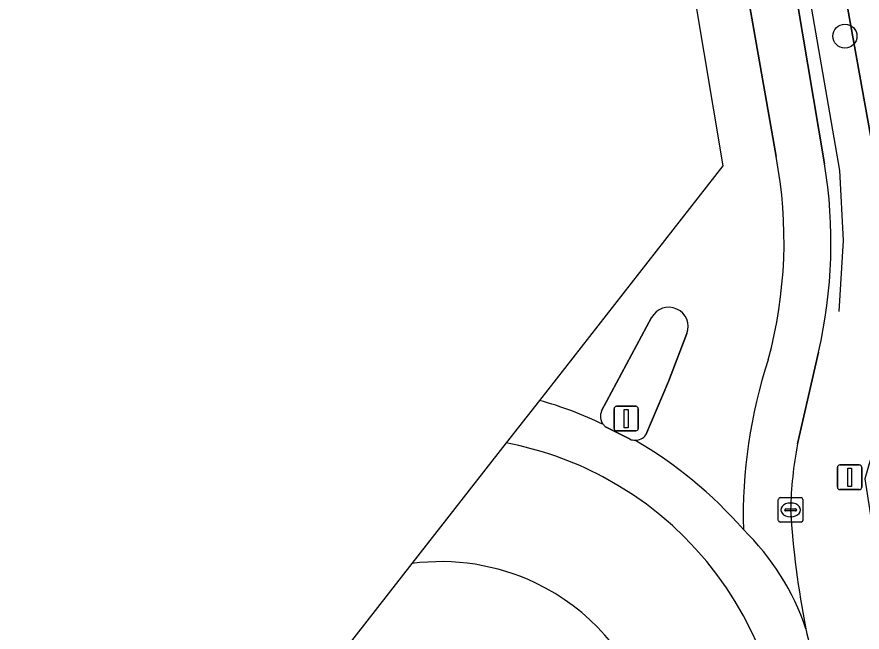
# Model space of a CAD drawing. Extents: x 155018 to 156648, y 383979 to 385733.
# Drawn here: x 155386.57 to 155421, y 385303.48 to 385328.55 of the extents above; entities that cross this region are included whole.
import ezdxf

# ---------------------------------------------------------------- set-up
doc = ezdxf.new("R2010")
doc.units = 0
for name, color, linetype in [('IMGEO_Berm_groen', 7, 'Continuous'), ('IMGEO_Boom', 7, 'Continuous'), ('IMGEO_Hek', 7, 'Continuous'), ('IMGEO_Kolk', 7, 'Continuous'), ('IMGEO_Lichtmast', 7, 'Continuous'), ('IMGEO_Rijbaan_lokaal_gesloten', 7, 'Continuous'), ('IMGEO_Verkeersbordpaal', 7, 'Continuous'), ('IMGEO_Verkeerseiland_gesloten', 7, 'Continuous'), ('IMGEO_Voetpad_open', 7, 'Continuous')]:
    doc.layers.add(name, color=color, linetype=linetype)

msp = doc.modelspace()

# ---------------------------------------------------------------- linework, layer by layer
at = {"layer": 'IMGEO_Berm_groen'}
for points in [[(155422.817, 385315.579), (155415.459, 385356.435), (155413.683, 385356.069), (155414.754, 385349.953), (155418.348, 385329.271), (155419.47, 385322.57)], [(155419.226, 385314.886), (155418.37, 385311.149)]]:
    msp.add_lwpolyline(points, dxfattribs=at)
for centre, radius, start, end in [((155399.937, 385319.344), 19.798, 346.9855, 9.377), ((155434.257, 385308.142), 16.169, 169.2815, 178.8757), ((155453.367, 385310.534), 35.337, 183.3662, 191.2913), ((155453.857, 385310.629), 35.836, 191.2869, 196.67)]:
    msp.add_arc(centre, radius, start, end, dxfattribs=at)
at = {"layer": 'IMGEO_Boom'}
msp.add_circle((155420.304, 385327.768), 0.489, dxfattribs=at)
at = {"layer": 'IMGEO_Hek'}
msp.add_lwpolyline([(155414.332, 385355.508), (155416.244, 385344.469), (155420.086, 385322.294), (155420.233, 385319.438), (155420.052, 385316.551)], dxfattribs=at)
at = {"layer": 'IMGEO_Kolk'}
for p, q in [((155417.59, 385308.033), (155417.59, 385308.885)), ((155417.665, 385308.959), (155418.517, 385308.959)), ((155418.591, 385308.885), (155418.591, 385308.033)), ((155417.849, 385308.453), (155417.849, 385308.465)), ((155417.892, 385308.502), (155418.29, 385308.502)), ((155418.078, 385308.739), (155418.103, 385308.739)), ((155418.333, 385308.465), (155418.333, 385308.453)), ((155418.287, 385308.416), (155417.889, 385308.416)), ((155418.101, 385308.179), (155418.076, 385308.179)), ((155418.517, 385307.959), (155417.665, 385307.959))]:
    msp.add_line(p, q, dxfattribs=at)
for points in [[(155417.59, 385308.033), (155417.59, 385308.885)], [(155417.665, 385308.959), (155418.517, 385308.959)], [(155418.591, 385308.885), (155418.591, 385308.033)], [(155418.517, 385307.959), (155417.665, 385307.959)]]:
    msp.add_lwpolyline(points, dxfattribs=at)
for centre, radius, start, end in [((155417.667, 385308.883), 0.0765, 91.552, 178.448), ((155417.667, 385308.883), 0.0765, 91.552, 178.448), ((155418.515, 385308.883), 0.0765, 1.552, 88.448), ((155418.515, 385308.883), 0.0765, 1.552, 88.448), ((155417.889, 385308.462), 0.0403, 85.8775, 175.7526), ((155417.886, 385308.452), 0.0366, 178.938, 274.7102), ((155418.29, 385308.459), 0.043, 264.8664, 352.4533), ((155418.294, 385308.464), 0.0386, 1.7309, 96.639), ((155417.667, 385308.035), 0.0765, 181.552, 268.448), ((155417.667, 385308.035), 0.0765, 181.552, 268.448), ((155418.515, 385308.035), 0.0765, 271.552, 358.448), ((155418.515, 385308.035), 0.0765, 271.552, 358.448)]:
    msp.add_arc(centre, radius, start, end, dxfattribs=at)
for centre, major_axis, ratio, start_param, end_param in [((155418.077, 385308.459), (-0.387, 0.002), 0.722429, 4.712389, 7.853982), ((155418.102, 385308.459), (-0.39, 0.002), 0.717154, 1.570796, 4.712389)]:
    msp.add_ellipse(centre, major_axis=major_axis, ratio=ratio, start_param=start_param, end_param=end_param, dxfattribs=at)
at = {"layer": 'IMGEO_Lichtmast'}
for p, q in [((155410.897, 385311.781), (155410.897, 385312.581)), ((155410.897, 385312.581), (155410.897, 385311.781)), ((155410.997, 385312.681), (155411.787, 385312.681)), ((155411.787, 385312.681), (155410.997, 385312.681)), ((155411.887, 385312.581), (155411.887, 385311.781)), ((155411.887, 385311.781), (155411.887, 385312.581)), ((155411.787, 385311.681), (155410.997, 385311.681)), ((155410.997, 385311.681), (155411.787, 385311.681))]:
    msp.add_line(p, q, dxfattribs=at)
msp.add_lwpolyline([(155411.317, 385312.556), (155411.467, 385312.556), (155411.467, 385311.806), (155411.317, 385311.806), (155411.317, 385312.556)], dxfattribs=at)
for centre, start, end in [((155410.997, 385312.581), 90, 180), ((155410.997, 385312.581), 90, 180), ((155411.787, 385312.581), 0, 90), ((155411.787, 385312.581), 360, 90), ((155410.997, 385311.781), 180, 270), ((155410.997, 385311.781), 180, 270), ((155411.787, 385311.781), 270, 0), ((155411.787, 385311.781), 270, 0)]:
    msp.add_arc(centre, 0.1, start, end, dxfattribs=at)
at = {"layer": 'IMGEO_Rijbaan_lokaal_gesloten'}
for points in [[(155571.16, 385628.551), (155434.108, 385563.323), (155386.165, 385496.571), (155415.328, 385322.488), (155407.859, 385312.922)], [(155390.067, 385480.505), (155398.287, 385432.162), (155417.5, 385322.861)], [(155417.5, 385322.861), (155398.287, 385432.162), (155390.067, 385480.505)], [(155419.47, 385322.57), (155418.348, 385329.271), (155414.754, 385349.953), (155413.683, 385356.069), (155411.597, 385367.738), (155410.394, 385374.467), (155408.164, 385387.201), (155406.925, 385394.35)], [(155410.393, 385312.503), (155412.427, 385316.299)], [(155413.867, 385315.646), (155413.123, 385313.697), (155412.194, 385311.519)], [(155418.37, 385311.149), (155419.226, 385314.886)], [(155407.859, 385312.922), (155406.505, 385311.189)], [(155411.555, 385311.338), (155410.571, 385311.831)], [(155406.505, 385311.189), (155402.667, 385306.274)]]:
    msp.add_lwpolyline(points, dxfattribs=at)
for centre, radius, start, end in [((155399.333, 385319.42), 18.49, 344.8093, 10.726), ((155399.333, 385319.42), 18.49, 344.8093, 10.726), ((155399.937, 385319.344), 19.798, 346.9855, 9.377), ((155413.125, 385315.924), 0.792, 339.492, 151.722), ((155436.879, 385308.163), 20.719, 161.9733, 181.3861), ((155436.879, 385308.163), 20.719, 161.9733, 181.3861), ((155403.851, 385298.399), 15.066, 63.9713, 74.5726), ((155403.851, 385298.399), 15.066, 63.9713, 74.5726), ((155410.898, 385312.277), 0.553, 155.9229, 217.9781), ((155410.894, 385312.272), 0.547, 217.8116, 233.7872), ((155403.853, 385297.32), 14.12, 62.1782, 79.1735), ((155403.853, 385297.32), 14.12, 62.1782, 79.1735), ((155411.756, 385311.808), 0.511, 246.8813, 269.2521), ((155411.763, 385311.826), 0.529, 268.4714, 324.5556), ((155402.9, 385296.043), 17.635, 41.2134, 59.8808), ((155402.9, 385296.043), 17.635, 41.2134, 59.8808), ((155434.257, 385308.142), 16.169, 169.2815, 178.8757), ((155403.796, 385297.36), 14.112, 334.0997, 61.898), ((155403.796, 385297.36), 14.112, 334.0997, 61.898), ((155453.367, 385310.534), 35.337, 183.3662, 191.2913), ((155409.027, 385300.342), 10.225, 18.6702, 45.719), ((155409.027, 385300.342), 10.225, 18.6702, 45.719), ((155403.835, 385297.351), 8.999, 64.6433, 97.4588), ((155403.817, 385297.36), 8.999, 245.8156, 64.5118), ((155453.857, 385310.629), 35.836, 191.2869, 196.67)]:
    msp.add_arc(centre, radius, start, end, dxfattribs=at)
at = {"layer": 'IMGEO_Verkeersbordpaal'}
for p, q in [((155419.998, 385309.389), (155419.998, 385310.189)), ((155419.998, 385310.189), (155419.998, 385309.389)), ((155420.098, 385310.289), (155420.888, 385310.289)), ((155420.888, 385310.289), (155420.098, 385310.289)), ((155420.988, 385310.189), (155420.988, 385309.389)), ((155420.988, 385309.389), (155420.988, 385310.189)), ((155420.888, 385309.289), (155420.098, 385309.289)), ((155420.098, 385309.289), (155420.888, 385309.289))]:
    msp.add_line(p, q, dxfattribs=at)
msp.add_lwpolyline([(155420.418, 385310.164), (155420.568, 385310.164), (155420.568, 385309.414), (155420.418, 385309.414), (155420.418, 385310.164)], dxfattribs=at)
for centre, start, end in [((155420.098, 385310.189), 90, 180), ((155420.098, 385310.189), 90, 180), ((155420.888, 385310.189), 0, 90), ((155420.888, 385310.189), 360, 90), ((155420.098, 385309.389), 180, 270), ((155420.098, 385309.389), 180, 270), ((155420.888, 385309.389), 270, 0), ((155420.888, 385309.389), 270, 0)]:
    msp.add_arc(centre, 0.1, start, end, dxfattribs=at)
at = {"layer": 'IMGEO_Verkeerseiland_gesloten'}
for points in [[(155412.427, 385316.299), (155410.393, 385312.503)], [(155412.194, 385311.519), (155413.123, 385313.697), (155413.867, 385315.646)], [(155410.571, 385311.831), (155411.555, 385311.338)], [(155402.667, 385306.274), (155394.896, 385296.321)]]:
    msp.add_lwpolyline(points, dxfattribs=at)
for centre, radius, start, end in [((155413.125, 385315.924), 0.792, 339.492, 151.722), ((155410.898, 385312.277), 0.553, 155.9229, 217.9781), ((155410.894, 385312.272), 0.547, 217.8116, 233.7872), ((155411.756, 385311.808), 0.511, 246.8813, 269.2521), ((155411.763, 385311.826), 0.529, 268.4714, 324.5556), ((155403.835, 385297.351), 8.999, 64.6433, 97.4588), ((155403.817, 385297.36), 8.999, 245.8156, 64.5118)]:
    msp.add_arc(centre, radius, start, end, dxfattribs=at)
at = {"layer": 'IMGEO_Voetpad_open'}
msp.add_lwpolyline([(155401.497, 385430.48), (155402.262, 385430.588), (155402.359, 385430.017), (155406.9, 385404.345), (155408.287, 385396.505), (155408.614, 385394.659), (155412.69, 385371.681), (155413.36, 385368.051), (155415.459, 385356.435), (155422.817, 385315.579), (155421.11, 385309.724), (155423.465, 385294.618)], dxfattribs=at)

doc.saveas('drawing.dxf')
